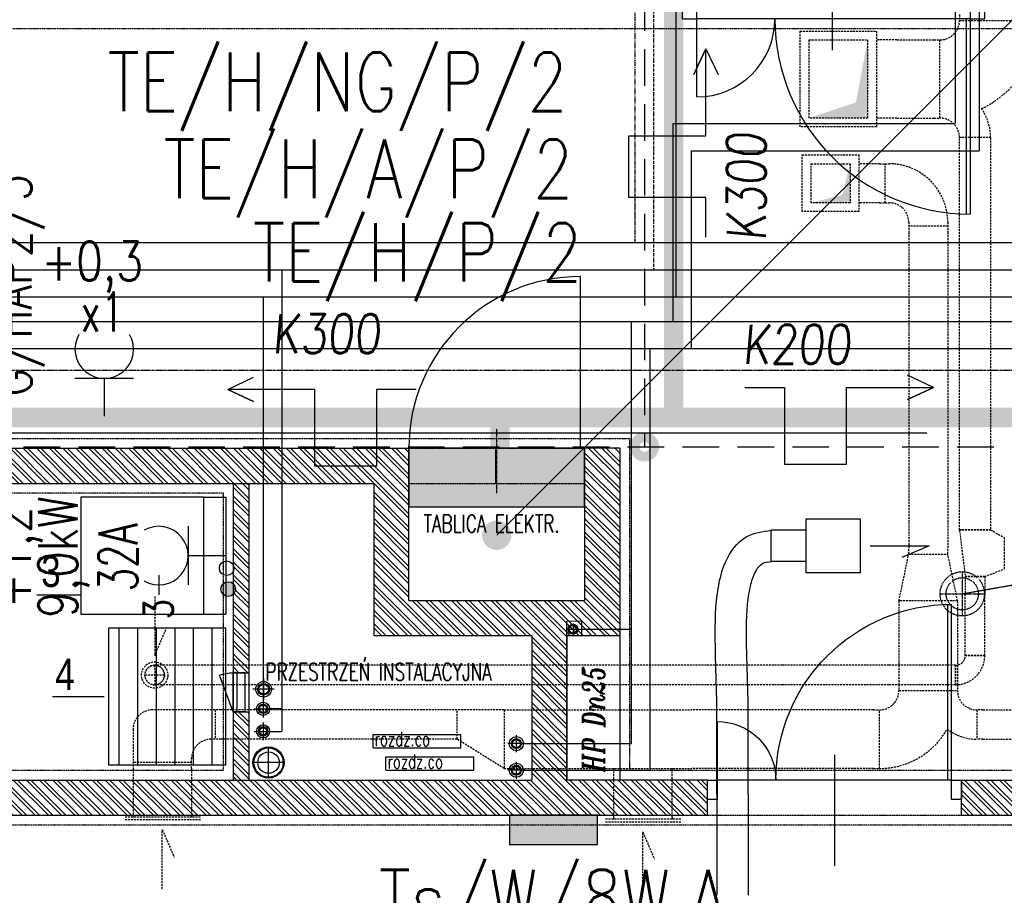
# Model space of a CAD drawing. Extents: x -7228 to 74941, y -112898 to 85621.
# Tile 404 of 635: x 58060 to 58565, y 34607 to 35056. Entities that reach past the tile are written whole.
import ezdxf
from ezdxf.enums import TextEntityAlignment as Align

# ---------------------------------------------------------------- set-up
doc = ezdxf.new("R2010")
doc.units = 0
for name, pattern in [('CENTER', [2, 1.25, -0.25, 0.25, -0.25]), ('DASHDOT', [1, 0.5, -0.25, 0, -0.25]), ('DASHED', [0.75, 0.5, -0.25]), ('DASHED2', [0.375, 0.25, -0.125]), ('DIVIDE', [31.75, 12.7, -6.35, 0, -6.35, 0, -6.35])]:
    doc.linetypes.add(name, pattern=pattern)
doc.layers.get('0').update_dxf_attribs({"color": 101, "linetype": 'CONTINUOUS'})
doc.layers.add('-A_NR', color=8, linetype='CONTINUOUS', plot=False)
for name, color, linetype in [('Drz---drzwi', 5, 'CONTINUOUS'), ('E35', 6, 'CONTINUOUS'), ('E50', 3, 'CONTINUOUS'), ('E50kor', 3, 'CONTINUOUS'), ('E90kor', 6, 'CONTINUOUS'), ('Ins-co', 2, 'CONTINUOUS'), ('Ins-el-opis', 232, 'CONTINUOUS'), ('Ins-kan', 54, 'CONTINUOUS'), ('ins-kan-deszcz', 132, 'CONTINUOUS'), ('Ins-ppoz', 240, 'CONTINUOUS'), ('Ins-went', 141, 'CONTINUOUS'), ('Ins-wod', 4, 'CONTINUOUS'), ('Mw-cr-rury', 160, 'DIVIDE'), ('Mw-rury', 160, 'CONTINUOUS'), ('Mw-wc-rury', 160, 'DASHDOT'), ('Os-osie', 14, 'CENTER'), ('Os-osie glowne', 1, 'CENTER'), ('Sc-cegla pustak', 42, 'CONTINUOUS'), ('Sc-cegla pustak-hatch', 8, 'CONTINUOUS'), ('Sc-nadproza kon', 5, 'DASHED2'), ('Sc-silikat', 61, 'CONTINUOUS'), ('Sch-opis', 51, 'CONTINUOUS'), ('Suf-widok', 8, 'CONTINUOUS'), ('W-otwor-strop', 1, 'CONTINUOUS'), ('Wyp-meble', 155, 'CONTINUOUS')]:
    doc.layers.add(name, color=color, linetype=linetype)
doc.styles.add('ARIAL_CE', font='ARIAL.TTF', dxfattribs={"width": 0.8})
doc.styles.add('IT12', font='ITALICT.SHX', dxfattribs={"width": 0.8, "height": 0.12})
doc.styles.add('ROMANS', font='romans', dxfattribs={"width": 0.85})

# ---------------------------------------------------------------- blocks, each defined once
blk = doc.blocks.new('_DKGJHF')
at = {"ltscale": 7}
for p, q in [((-21.08, -77), (35.92, -77)), ((-5, -145.5), (-104.98, -145.5)), ((-5, -147.5), (-105, -147.5))]:
    blk.add_line(p, q, dxfattribs=at)
for points in [[(5, -7.5), (5, 0), (-5, 0), (-5, -7.5)], [(5, -155), (5, -147.5), (-5, -147.5), (-5, -155)]]:
    blk.add_lwpolyline(points, close=True, dxfattribs=at)
for points in [[(-45, -7.5), (-5, -7.5)], [(-5, -147.5), (-5, -7.5)]]:
    blk.add_lwpolyline(points, dxfattribs=at)
for centre, radius, start, end in [((-5, -7.5), 40, 180, 270), ((-5, -147.5), 100, 90, 180)]:
    blk.add_arc(centre, radius, start, end)
blk = doc.blocks.new('_dhgfkgh')
at = {"ltscale": 7}
for p, q in [((-23, -65), (34, -65)), ((-10, -125), (-100, -125)), ((-10, -123), (-99.98, -123))]:
    blk.add_line(p, q, dxfattribs=at)
for points in [[(0, -5), (0, 0), (-10, 0), (-10, -5)], [(0, -130), (0, -125), (-10, -125), (-10, -130)]]:
    blk.add_lwpolyline(points, close=True, dxfattribs=at)
for points in [[(-40, -5), (-10, -5)], [(-10, -125), (-10, -5)]]:
    blk.add_lwpolyline(points, dxfattribs=at)
for centre, radius, start, end in [((-10, -5), 30, 180, 270), ((-10, -125), 90, 90, 180)]:
    blk.add_arc(centre, radius, start, end)
blk = doc.blocks.new('_ksjhkjhkf')
for p, q in [((0, 6), (-18.71, 13.06)), ((0, 6), (-20, 6)), ((-20, 0), (-20, 6)), ((0, 0), (0, 6)), ((0, 4), (-20, 4)), ((-20, 2), (-20, 4)), ((-20, 0), (0, 0))]:
    blk.add_line(p, q)
blk.add_arc((0, 6), 20, 159.3437, 180)
blk = doc.blocks.new('g2')
at = {"layer": 'E35'}
blk.add_line((15, 19.27), (-15, 19.27), dxfattribs=at)
blk.add_arc((0, 34.27), 15, 150, 30, dxfattribs=at)
at = {"layer": 'E50'}
blk.add_line((0, 19.27), (0, 0), dxfattribs=at)
blk = doc.blocks.new('G3')
at = {"layer": 'E35'}
for p, q in [((-6.64, 22.85), (-13.36, 22.85)), ((10, 12.85), (-10, 12.85))]:
    blk.add_line(p, q, dxfattribs=at)
blk.add_arc((0, 22.85), 10, 150, 30, dxfattribs=at)
at = {"layer": 'E50'}
blk.add_line((0, 12.85), (0, 0), dxfattribs=at)

msp = doc.modelspace()

# ---------------------------------------------------------------- hatches: boundary and pattern name
at = {"layer": 'E50'}
msp.add_hatch(color=256, dxfattribs=at).paths.add_polyline_path([(58349.48, 34806.472), (58349.48, 34836.472), (58259.547, 34836.472), (58259.547, 34806.472)])
at = {"layer": 'E50kor', "linetype": 'DASHED2'}
msp.add_hatch(color=256, dxfattribs=at).paths.add_polyline_path([(58356.147, 34648.472), (58311.147, 34648.472), (58311.147, 34633.472), (58356.147, 34633.472)])
at = {"layer": 'Ins-wod'}
msp.add_hatch(color=256, dxfattribs=at).paths.add_polyline_path([(58170.756, 34764.353, 1), (58163.268, 34764.353, 1)])
at = {"layer": 'Sc-cegla pustak-hatch'}
h = msp.add_hatch(dxfattribs=at)
h.set_pattern_fill('ANSI32', color=256, scale=0.5, angle=90, style=0)
h.paths.add_polyline_path([(57735.547, 38806.472), (57717.547, 38806.472), (57717.547, 38781.472), (57735.547, 38781.472)])
h.paths.add_polyline_path([(57817.547, 38656.472), (57735.547, 38656.472), (57735.547, 38681.472), (57717.547, 38681.472), (57717.547, 38656.472), (57687.547, 38656.472), (57687.547, 38638.472), (57817.547, 38638.472)])
h.paths.add_polyline_path([(58323.547, 38450.472), (57837.547, 38450.472), (57837.547, 38432.472), (58323.547, 38432.472)])
h.paths.add_polyline_path([(58367.547, 38681.472), (58349.547, 38681.472), (58349.547, 38491.472), (58367.547, 38491.472)])
h.paths.add_polyline_path([(58367.547, 38391.472), (58349.547, 38391.472), (58349.547, 38201.472), (58367.547, 38201.472)])
h.paths.add_polyline_path([(59259.547, 38450.472), (58633.547, 38450.472), (58633.547, 38432.472), (59259.547, 38432.472)])
h.paths.add_polyline_path([(59387.547, 38656.472), (59357.547, 38656.472), (59357.547, 38681.472), (59339.547, 38681.472), (59339.547, 38656.472), (59279.547, 38656.472), (59279.547, 38638.472), (59387.547, 38638.472)])
h.paths.add_polyline_path([(59357.547, 38806.472), (59339.547, 38806.472), (59339.547, 38781.472), (59357.547, 38781.472)])
h.paths.add_polyline_path([(59387.547, 38244.472), (59279.547, 38244.472), (59279.547, 38226.472), (59339.547, 38226.472), (59339.547, 38201.472), (59357.547, 38201.472), (59357.547, 38226.472), (59387.547, 38226.472)])
h.paths.add_polyline_path([(59357.547, 38101.472), (59339.547, 38101.472), (59339.547, 38076.472), (59357.547, 38076.472)])
h.paths.add_polyline_path([(59357.547, 38056.472), (59339.547, 38056.472), (59339.547, 38031.472), (59357.547, 38031.472)])
h.paths.add_polyline_path([(59357.547, 37931.472), (59339.547, 37931.472), (59339.547, 37906.472), (59279.547, 37906.472), (59279.547, 37888.472), (59387.547, 37888.472), (59387.547, 37906.472), (59357.547, 37906.472)])
h.paths.add_polyline_path([(58367.547, 38081.472), (58349.547, 38081.472), (58349.547, 38076.472), (58349.547, 38056.472), (58349.547, 38051.472), (58367.547, 38051.472)])
h.paths.add_polyline_path([(58367.547, 37931.472), (58349.547, 37931.472), (58349.547, 37741.472), (58367.547, 37741.472)])
h.paths.add_polyline_path([(57817.547, 37906.472), (57735.547, 37906.472), (57735.547, 37931.472), (57717.547, 37931.472), (57717.547, 37906.472), (57687.547, 37906.472), (57687.547, 37888.472), (57817.547, 37888.472)])
h.paths.add_polyline_path([(57735.547, 38056.472), (57717.547, 38056.472), (57717.547, 38031.472), (57735.547, 38031.472)])
h.paths.add_polyline_path([(57735.547, 38101.472), (57717.547, 38101.472), (57717.547, 38076.472), (57735.547, 38076.472)])
h.paths.add_polyline_path([(57817.547, 38244.472), (57687.547, 38244.472), (57687.547, 38226.472), (57717.547, 38226.472), (57717.547, 38201.472), (57735.547, 38201.472), (57735.547, 38226.472), (57817.547, 38226.472)])
h.paths.add_polyline_path([(58323.547, 37700.472), (57837.547, 37700.472), (57837.547, 37682.472), (58323.547, 37682.472)])
h.paths.add_polyline_path([(58367.547, 37641.472), (58349.547, 37641.472), (58349.547, 37451.472), (58367.547, 37451.472)])
h.paths.add_polyline_path([(59259.547, 37700.472), (58633.547, 37700.472), (58633.547, 37682.472), (59259.547, 37682.472)])
h.paths.add_polyline_path([(59387.547, 37494.472), (59279.547, 37494.472), (59279.547, 37476.472), (59339.547, 37476.472), (59339.547, 37451.472), (59357.547, 37451.472), (59357.547, 37476.472), (59387.547, 37476.472)])
h.paths.add_polyline_path([(59357.547, 37351.472), (59339.547, 37351.472), (59339.547, 37326.472), (59357.547, 37326.472)])
h.paths.add_polyline_path([(59357.547, 37306.472), (59339.547, 37306.472), (59339.547, 37281.472), (59357.547, 37281.472)])
h.paths.add_polyline_path([(59357.547, 37181.472), (59339.547, 37181.472), (59339.547, 37156.472), (59279.547, 37156.472), (59279.547, 37138.472), (59387.547, 37138.472), (59387.547, 37156.472), (59357.547, 37156.472)])
h.paths.add_polyline_path([(57817.547, 37494.472), (57687.547, 37494.472), (57687.547, 37476.472), (57717.547, 37476.472), (57717.547, 37451.472), (57735.547, 37451.472), (57735.547, 37476.472), (57817.547, 37476.472)])
h.paths.add_polyline_path([(57735.547, 37351.472), (57717.547, 37351.472), (57717.547, 37326.472), (57735.547, 37326.472)])
h.paths.add_polyline_path([(57735.547, 37306.472), (57717.547, 37306.472), (57717.547, 37281.472), (57735.547, 37281.472)])
h.paths.add_polyline_path([(57817.547, 37156.472), (57735.547, 37156.472), (57735.547, 37181.472), (57717.547, 37181.472), (57717.547, 37156.472), (57687.547, 37156.472), (57687.547, 37138.472), (57817.547, 37138.472)])
h.paths.add_polyline_path([(58367.547, 37331.472), (58349.547, 37331.472), (58349.547, 37326.472), (58349.547, 37306.472), (58349.547, 37301.472), (58367.547, 37301.472)])
h.paths.add_polyline_path([(58367.547, 37181.472), (58349.547, 37181.472), (58349.547, 36991.472), (58367.547, 36991.472)])
h.paths.add_polyline_path([(58323.547, 36950.472), (57837.547, 36950.472), (57837.547, 36932.472), (58323.547, 36932.472)])
h.paths.add_polyline_path([(57817.547, 36744.472), (57687.547, 36744.472), (57687.547, 36726.472), (57717.547, 36726.472), (57717.547, 36701.472), (57735.547, 36701.472), (57735.547, 36726.472), (57817.547, 36726.472)])
h.paths.add_polyline_path([(57735.547, 36601.472), (57717.547, 36601.472), (57717.547, 36576.472), (57735.547, 36576.472)])
h.paths.add_polyline_path([(57735.547, 36556.472), (57717.547, 36556.472), (57717.547, 36531.472), (57735.547, 36531.472)])
h.paths.add_polyline_path([(58367.547, 36581.472), (58349.547, 36581.472), (58349.547, 36576.472), (58349.547, 36556.472), (58349.547, 36551.472), (58367.547, 36551.472)])
h.paths.add_polyline_path([(58367.547, 36891.472), (58349.547, 36891.472), (58349.547, 36701.472), (58367.547, 36701.472)])
h.paths.add_polyline_path([(59259.547, 36950.472), (58633.547, 36950.472), (58633.547, 36932.472), (59259.547, 36932.472)])
h.paths.add_polyline_path([(59387.547, 36744.472), (59279.547, 36744.472), (59279.547, 36726.472), (59339.547, 36726.472), (59339.547, 36701.472), (59357.547, 36701.472), (59357.547, 36726.472), (59387.547, 36726.472)])
h.paths.add_polyline_path([(59357.547, 36601.472), (59339.547, 36601.472), (59339.547, 36576.472), (59357.547, 36576.472)])
h.paths.add_polyline_path([(59357.547, 36556.472), (59339.547, 36556.472), (59339.547, 36531.472), (59357.547, 36531.472)])
h.paths.add_polyline_path([(59387.547, 36406.472), (59357.547, 36406.472), (59357.547, 36431.472), (59339.547, 36431.472), (59339.547, 36406.472), (59279.547, 36406.472), (59279.547, 36388.472), (59387.547, 36388.472)])
h.paths.add_polyline_path([(59259.547, 36200.472), (58633.547, 36200.472), (58633.547, 36182.472), (59259.547, 36182.472)])
h.paths.add_polyline_path([(58323.547, 36200.472), (57837.547, 36200.472), (57837.547, 36182.472), (58323.547, 36182.472)])
h.paths.add_polyline_path([(58367.547, 36431.472), (58349.547, 36431.472), (58349.547, 36241.472), (58367.547, 36241.472)])
h.paths.add_polyline_path([(57817.547, 36406.472), (57735.547, 36406.472), (57735.547, 36431.472), (57717.547, 36431.472), (57717.547, 36406.472), (57687.547, 36406.472), (57687.547, 36388.472), (57817.547, 36388.472)])
h.paths.add_polyline_path([(57817.547, 35994.472), (57687.547, 35994.472), (57687.547, 35976.472), (57717.547, 35976.472), (57717.547, 35951.472), (57735.547, 35951.472), (57735.547, 35976.472), (57817.547, 35976.472)])
h.paths.add_polyline_path([(57735.547, 35851.472), (57717.547, 35851.472), (57717.547, 35826.472), (57735.547, 35826.472)])
h.paths.add_polyline_path([(57735.547, 35806.472), (57717.547, 35806.472), (57717.547, 35781.472), (57735.547, 35781.472)])
h.paths.add_polyline_path([(57817.547, 35656.472), (57735.547, 35656.472), (57735.547, 35681.472), (57717.547, 35681.472), (57717.547, 35656.472), (57687.547, 35656.472), (57687.547, 35638.472), (57817.547, 35638.472)])
h.paths.add_polyline_path([(58367.547, 36141.472), (58349.547, 36141.472), (58349.547, 35951.472), (58367.547, 35951.472)])
h.paths.add_polyline_path([(58367.547, 35831.472), (58349.547, 35831.472), (58349.547, 35826.472), (58349.547, 35806.472), (58349.547, 35801.472), (58367.547, 35801.472)])
h.paths.add_polyline_path([(58367.547, 35681.472), (58349.547, 35681.472), (58349.547, 35491.472), (58367.547, 35491.472)])
h.paths.add_polyline_path([(58323.547, 35450.472), (57837.547, 35450.472), (57837.547, 35432.472), (58323.547, 35432.472)])
h.paths.add_polyline_path([(57817.547, 35244.472), (57687.547, 35244.472), (57687.547, 35226.472), (57717.547, 35226.472), (57717.547, 35201.472), (57735.547, 35201.472), (57735.547, 35226.472), (57817.547, 35226.472)])
h.paths.add_polyline_path([(57735.547, 35101.472), (57717.547, 35101.472), (57717.547, 35076.472), (57735.547, 35076.472)])
h.paths.add_polyline_path([(58367.547, 35391.472), (58349.547, 35391.472), (58349.547, 35201.472), (58367.547, 35201.472)])
h.paths.add_polyline_path([(59259.547, 35450.472), (58633.547, 35450.472), (58633.547, 35432.472), (59259.547, 35432.472)])
h.paths.add_polyline_path([(59387.547, 35994.472), (59279.547, 35994.472), (59279.547, 35976.472), (59339.547, 35976.472), (59339.547, 35951.472), (59357.547, 35951.472), (59357.547, 35976.472), (59387.547, 35976.472)])
h.paths.add_polyline_path([(59357.547, 35851.472), (59339.547, 35851.472), (59339.547, 35826.472), (59357.547, 35826.472)])
h.paths.add_polyline_path([(59357.547, 35806.472), (59339.547, 35806.472), (59339.547, 35781.472), (59357.547, 35781.472)])
h.paths.add_polyline_path([(59387.547, 35656.472), (59357.547, 35656.472), (59357.547, 35681.472), (59339.547, 35681.472), (59339.547, 35656.472), (59279.547, 35656.472), (59279.547, 35638.472), (59387.547, 35638.472)])
h.paths.add_polyline_path([(59387.547, 35244.472), (59279.547, 35244.472), (59279.547, 35226.472), (59339.547, 35226.472), (59339.547, 35201.472), (59357.547, 35201.472), (59357.547, 35226.472), (59387.547, 35226.472)])
h.paths.add_polyline_path([(59357.547, 35101.472), (59339.547, 35101.472), (59339.547, 35076.472), (59357.547, 35076.472)])
h.paths.add_polyline_path([(59757.547, 34836.472), (59379.547, 34836.472), (59379.547, 34818.472), (59757.547, 34818.472)])
h.paths.add_polyline_path([(59337.547, 34836.472), (59257.547, 34836.472), (59257.547, 34818.472), (59337.547, 34818.472)])
h.paths.add_polyline_path([(59237.547, 34836.472), (59117.547, 34836.472), (59117.547, 34818.472), (59237.547, 34818.472)])
h.paths.add_polyline_path([(58997.547, 34836.472), (58964.547, 34836.472), (58964.547, 34818.472), (58997.547, 34818.472)])
h.paths.add_polyline_path([(58844.547, 34836.472), (58717.547, 34836.472), (58717.547, 34818.472), (58811.547, 34818.472), (58811.547, 34666.472), (58607.547, 34666.472), (58607.547, 34648.472), (58811.547, 34648.472), (58811.547, 34306.472), (58829.547, 34306.472), (58829.547, 34818.472), (58844.547, 34818.472)])
h.paths.add_polyline_path([(58587.547, 34666.472), (58542.547, 34666.472), (58542.547, 34648.472), (58587.547, 34648.472)])
h.paths.add_polyline_path([(58617.547, 34836.472), (58607.547, 34836.472), (58607.547, 34818.472), (58617.547, 34818.472)])
h.paths.add_polyline_path([(58412.547, 34666.472), (58340.547, 34666.472), (58340.547, 34740.472), (58367.547, 34740.472), (58367.547, 34836.472), (58349.547, 34836.472), (58349.547, 34758.472), (58259.547, 34758.472), (58259.547, 34836.472), (57947.547, 34836.472), (57947.547, 34818.472), (58241.547, 34818.472), (58241.547, 34740.472), (58322.547, 34740.472), (58322.547, 34666.472), (57837.547, 34666.472), (57837.547, 34648.472), (58412.547, 34648.472)])
h.paths.add_polyline_path([(58035.547, 34534.472), (58017.547, 34534.472), (58017.547, 34378.19), (58035.547, 34378.19)])
h.paths.add_polyline_path([(58035.547, 34378.19), (58017.547, 34378.19), (58017.547, 34306.472), (58035.547, 34306.472)])
h.paths.add_polyline_path([(57817.547, 34836.472), (57737.547, 34836.472), (57737.547, 34818.472), (57817.547, 34818.472)])
h.paths.add_polyline_path([(57717.547, 34836.472), (57317.547, 34836.472), (57317.547, 34818.472), (57717.547, 34818.472)])
h.paths.add_polyline_path([(57847.547, 34836.472), (57837.547, 34836.472), (57837.547, 34818.472), (57847.547, 34818.472)])
h = msp.add_hatch(dxfattribs=at)
h.set_pattern_fill('ANSI32', color=256, scale=0.5, angle=90, style=0)
h.paths.add_polyline_path([(58215.547, 34534.472), (58207.547, 34534.472), (58207.547, 34306.472), (58215.547, 34306.472)])
h.paths.add_polyline_path([(58177.547, 34701.472), (58169.547, 34701.472), (58169.547, 34666.472), (58177.547, 34666.472)])
h.paths.add_polyline_path([(58169.547, 34721.472), (58177.547, 34721.472), (58177.547, 34818.472), (58169.547, 34818.472)])

# ---------------------------------------------------------------- linework, layer by layer
at = {"layer": '-A_NR'}
for p, q in [((58091.544, 34761.134), (58069.013, 34761.134)), ((58077.029, 34709.306), (58103.56, 34709.306))]:
    msp.add_line(p, q, dxfattribs=at)
at = {"layer": 'Drz---drzwi'}
msp.add_lwpolyline([(58347.547, 34836.472), (58347.547, 34924.472)], dxfattribs=at)
msp.add_arc((58347.547, 34836.472), 88, 90, 180, dxfattribs=at)
at = {"layer": 'E35'}
msp.add_line((58304.547, 34791.917), (58662.235, 35149.604), dxfattribs=at)
at = {"layer": 'E50'}
for points in [[(58349.48, 34836.472), (58259.547, 34836.472), (58259.547, 34806.472), (58349.48, 34806.472)], [(58356.147, 34648.472), (58311.147, 34648.472), (58311.147, 34633.472), (58356.147, 34633.472)]]:
    msp.add_lwpolyline(points, close=True, dxfattribs=at)
at = {"layer": 'E50', "ltscale": 15, "const_width": 7.5}
msp.add_lwpolyline([(58304.638, 34788.168, 1), (58304.456, 34795.665, 1)], format="xyb", close=True, dxfattribs=at)
at = {"layer": 'E50kor', "linetype": 'DASHED2', "ltscale": 75}
for p, q in [((58380.221, 38837.807), (58380.221, 34837.226)), ((53674.75, 34837.226), (62086.195, 34837.226)), ((58303.931, 34837.226), (58303.931, 34810.732))]:
    msp.add_line(p, q, dxfattribs=at)
at = {"layer": 'E50kor', "const_width": 10}
for points in [[(58395.221, 38852.807), (58395.221, 34855.971)], [(53676.292, 34852.226), (62086.195, 34852.226)], [(58306.252, 34852.226), (58306.252, 34815.732)]]:
    msp.add_lwpolyline(points, dxfattribs=at)
at = {"layer": 'E50kor', "linetype": 'DASHED2', "const_width": 10}
msp.add_lwpolyline([(58377.721, 34837.226, 1), (58382.721, 34837.226, 1)], format="xyb", close=True, dxfattribs=at)
at = {"layer": 'E90kor', "ltscale": 15}
for points in [[(58411.695, 34944.679), (58411.695, 34965.004), (58372.287, 34965.004), (58372.287, 34996.618), (58411.695, 34996.618), (58411.695, 35041.171), (58405.455, 35028.007), (58411.695, 35041.171), (58417.935, 35028.007)], [(58431.704, 34867.669), (58452.029, 34867.669), (58452.029, 34828.26), (58483.643, 34828.26), (58483.643, 34867.669), (58528.196, 34867.669), (58515.032, 34861.429), (58528.196, 34867.669), (58515.032, 34873.909)], [(58263.274, 34866.664), (58242.949, 34866.664), (58242.949, 34827.256), (58211.335, 34827.256), (58211.335, 34866.664), (58166.782, 34866.664), (58179.946, 34860.424), (58166.782, 34866.664), (58179.946, 34872.904)]]:
    msp.add_lwpolyline(points, dxfattribs=at)
at = {"layer": 'Ins-co', "linetype": 'DASHED', "ltscale": 0.5}
for p, q in [((58539.31, 36209.886), (58539.31, 35002.808)), ((58394.914, 35002.808), (58539.31, 35002.808)), ((58394.914, 34901.448), (58394.914, 35002.808)), ((57923.26, 34901.448), (59309.937, 34901.448)), ((58373.594, 34685.132), (58373.594, 34901.448)), ((58317.17, 34685.132), (58373.594, 34685.132))]:
    msp.add_line(p, q, dxfattribs=at)
at = {"layer": 'Ins-co'}
for p, q in [((58551.711, 36196.268), (58551.711, 34988.962)), ((58404.394, 34988.962), (58551.711, 34988.962)), ((58404.394, 34887.601), (58404.394, 34988.962)), ((57909.414, 34887.601), (59323.784, 34887.601)), ((58383.074, 34671.515), (58383.074, 34887.601)), ((58241.211, 34689.851, 0), (58286.211, 34689.851, 0)), ((58241.211, 34683.015, 0), (58241.211, 34689.851, 0)), ((58286.211, 34686.433, 0), (58286.211, 34689.851, 0)), ((58314.61, 34680.772), (58314.61, 34689.492)), ((58241.211, 34683.015, 0), (58286.211, 34683.015, 0)), ((58286.211, 34683.015, 0), (58286.211, 34686.433, 0)), ((58318.97, 34685.132), (58310.25, 34685.132)), ((58247.817, 34678.307, 0), (58292.817, 34678.307, 0)), ((58247.817, 34671.472, 0), (58247.817, 34678.307, 0)), ((58292.817, 34674.89, 0), (58292.817, 34678.307, 0)), ((58292.817, 34671.472, 0), (58292.817, 34674.89, 0)), ((58314.61, 34667.155), (58314.61, 34675.875)), ((58247.817, 34671.472, 0), (58292.817, 34671.472, 0)), ((58318.97, 34671.515), (58310.25, 34671.515)), ((58317.17, 34671.515), (58383.074, 34671.515))]:
    msp.add_line(p, q, dxfattribs=at)
for centre, radius in [((58314.61, 34685.132), 3.624), ((58314.61, 34685.132), 2.56), ((58314.61, 34685.132), 2.08), ((58314.61, 34671.515), 3.624), ((58314.61, 34671.515), 2.56), ((58314.61, 34671.515), 2.08)]:
    msp.add_circle(centre, radius, dxfattribs=at)
at = {"layer": 'Ins-kan'}
for p, q in [((58187.689, 34667.929), (58187.689, 34682.929)), ((58195.189, 34675.429), (58180.189, 34675.429))]:
    msp.add_line(p, q, dxfattribs=at)
for radius in [7.5, 5.5]:
    msp.add_circle((58187.689, 34675.429), radius, dxfattribs=at)
at = {"layer": 'ins-kan-deszcz', "linetype": 'DASHED', "ltscale": 0.3}
for p, q in [((58543.005, 34773.144), (58543.005, 34750.644)), ((58531.755, 34761.894), (58554.255, 34761.894))]:
    msp.add_line(p, q, dxfattribs=at)
at = {"layer": 'ins-kan-deszcz', "linetype": 'DASHED', "ltscale": 0.5}
msp.add_lwpolyline([(58543.005, 34761.894), (58797.048, 34806.749)], dxfattribs=at)
at = {"layer": 'ins-kan-deszcz', "linetype": 'DASHED', "ltscale": 0.3}
for radius in [11.344, 8.25]:
    msp.add_circle((58543.005, 34761.894), radius, dxfattribs=at)
at = {"layer": 'Ins-ppoz'}
for p, q in [((58340.661, 34743.751), (58346.661, 34743.751)), ((58343.661, 34746.751), (58343.661, 34740.751))]:
    msp.add_line(p, q, dxfattribs=at)
msp.add_lwpolyline([(58367.547, 34666.472), (58340.547, 34666.472), (58340.547, 34740.472), (58367.547, 34740.472)], close=True, dxfattribs=at)
for centre, radius in [((58343.639, 34743.751), 2.55), ((58343.661, 34743.751), 2)]:
    msp.add_circle(centre, radius, dxfattribs=at)
at = {"layer": 'Ins-went', "linetype": 'DASHED', "ltscale": 2}
for p, q in [((58541.547, 35058.693), (58541.547, 35055.693)), ((58541.547, 35055.693), (58581.547, 35055.693)), ((58460.047, 35001.193), (58460.047, 35050.193)), ((58460.047, 35050.193), (58499.047, 35050.193)), ((58464.547, 35005.693), (58464.547, 35045.693)), ((58464.547, 35045.693), (58494.547, 35045.693)), ((58494.547, 35045.693), (58494.547, 35005.693)), ((58499.047, 35050.193), (58499.047, 35001.193)), ((58509.547, 35045.693), (58499.047, 35045.693)), ((58509.547, 35045.693), (58528.547, 35045.693)), ((58528.547, 35045.693), (58531.547, 35045.693)), ((58531.547, 35005.693), (58531.547, 35045.693)), ((58494.547, 35005.693), (58464.547, 35005.693)), ((58509.547, 35005.693), (58499.047, 35005.693)), ((58509.547, 35005.693), (58528.547, 35005.693)), ((58528.547, 35005.693), (58531.547, 35005.693)), ((58499.047, 35001.193), (58460.047, 35001.193)), ((58557.547, 34995.693), (58541.547, 34995.693)), ((58461.092, 34957.761), (58461.092, 34986.761)), ((58461.092, 34986.761), (58490.092, 34986.761)), ((58490.092, 34986.761), (58490.092, 34957.761)), ((58465.592, 34962.261), (58465.592, 34982.261)), ((58465.592, 34982.261), (58485.592, 34982.261)), ((58485.592, 34982.261), (58485.592, 34962.261)), ((58500.592, 34982.261), (58490.092, 34982.261)), ((58500.592, 34982.261), (58505.592, 34982.261)), ((58503.592, 34962.261), (58503.592, 34982.261)), ((58485.592, 34962.261), (58465.592, 34962.261)), ((58500.592, 34962.261), (58490.092, 34962.261)), ((58500.592, 34962.261), (58505.592, 34962.261)), ((58490.092, 34957.761), (58461.092, 34957.761)), ((58515.592, 34952.261), (58515.592, 34947.261)), ((58535.592, 34950.261), (58515.592, 34950.261)), ((58535.592, 34952.261), (58535.592, 34947.261)), ((58515.592, 34947.261), (58515.592, 34899.361)), ((58535.592, 34947.261), (58535.592, 34899.361)), ((58515.592, 34899.361), (58515.592, 34819.361)), ((58535.592, 34899.361), (58535.592, 34819.361)), ((58515.592, 34819.361), (58515.592, 34785.261)), ((58535.592, 34819.361), (58535.592, 34785.261)), ((58541.547, 34794.693), (58557.547, 34794.693)), ((58541.547, 34794.693), (58544.547, 34770.693)), ((58557.547, 34794.693), (58541.547, 34794.693)), ((58557.547, 34794.693), (58564.547, 34790.693)), ((58564.547, 34790.693), (58564.547, 34774.693)), ((58515.592, 34782.293), (58515.592, 34785.293)), ((58535.592, 34782.293), (58535.592, 34785.293)), ((58510.592, 34758.293), (58515.592, 34782.293)), ((58515.592, 34782.293), (58535.592, 34782.293)), ((58540.592, 34758.293), (58535.592, 34782.293)), ((58554.547, 34770.693), (58564.547, 34774.693)), ((58544.547, 34770.693), (58554.547, 34770.693)), ((58544.547, 34770.693), (58544.547, 34761.193)), ((58554.547, 34770.693), (58544.547, 34770.693)), ((58554.547, 34770.693), (58554.547, 34761.193)), ((58540.592, 34758.293), (58510.592, 34758.293)), ((58510.592, 34758.293), (58510.592, 34755.293)), ((58540.592, 34758.293), (58540.592, 34755.293)), ((58544.547, 34739.793), (58544.547, 34761.193)), ((58554.547, 34739.793), (58554.547, 34761.193)), ((58510.592, 34755.293), (58510.592, 34715.393)), ((58540.592, 34755.293), (58540.592, 34715.393)), ((58544.547, 34730.293), (58544.547, 34739.793)), ((58554.547, 34730.293), (58554.547, 34739.793)), ((58554.547, 34730.293), (58544.547, 34730.293)), ((58544.547, 34730.293), (58554.547, 34730.293)), ((58129.36, 34725.267), (58129.364, 34715.267)), ((58450.925, 34725.293), (58241.125, 34725.293)), ((58505.547, 34725.293), (58450.925, 34725.293)), ((58539.547, 34725.293), (58505.547, 34725.293)), ((58539.547, 34725.293), (58539.547, 34715.293)), ((58539.547, 34715.293), (58539.547, 34725.293)), ((58134.362, 34720.269), (58124.362, 34720.266)), ((58450.925, 34715.293), (58241.125, 34715.293)), ((58505.547, 34715.293), (58450.925, 34715.293)), ((58539.547, 34715.293), (58505.547, 34715.293)), ((58510.549, 34715.419), (58510.549, 34712.419)), ((58510.549, 34712.419), (58540.549, 34712.419)), ((58540.549, 34715.419), (58540.549, 34712.419)), ((58163.277, 34702.419), (58128.277, 34702.419)), ((58160.277, 34702.419), (58160.277, 34687.419)), ((58281.294, 34702.419), (58163.294, 34702.419)), ((58284.294, 34702.419), (58281.294, 34702.419)), ((58284.294, 34687.419), (58284.294, 34702.419)), ((58308.294, 34702.419), (58284.294, 34702.419)), ((58308.294, 34702.419), (58308.294, 34672.419)), ((58308.294, 34702.419), (58311.294, 34702.419)), ((58311.294, 34702.419), (58354.394, 34702.419)), ((58354.349, 34702.419), (58404.349, 34702.419)), ((58497.549, 34702.419), (58404.349, 34702.419)), ((58497.549, 34702.419), (58500.549, 34702.419)), ((58500.549, 34672.419), (58500.549, 34702.419)), ((58550.549, 34702.419), (58550.549, 34687.419)), ((58553.549, 34702.419), (58550.549, 34702.419)), ((58553.549, 34702.419), (58612.549, 34702.419)), ((58118.277, 34692.419), (58118.277, 34672.419)), ((58163.277, 34687.419), (58158.277, 34687.419)), ((58281.294, 34687.419), (58163.294, 34687.419)), ((58284.294, 34687.419), (58281.294, 34687.419)), ((58308.294, 34672.419), (58284.294, 34687.419)), ((58553.549, 34687.419), (58550.549, 34687.419)), ((58553.549, 34687.419), (58612.549, 34687.419)), ((58148.277, 34672.419), (58148.277, 34677.419)), ((58148.277, 34675.419), (58118.277, 34675.419)), ((58118.277, 34672.419), (58118.277, 34648.519)), ((58148.277, 34672.419), (58148.277, 34648.519)), ((58308.294, 34672.419), (58311.294, 34672.419)), ((58311.294, 34672.419), (58354.394, 34672.419)), ((58354.349, 34672.419), (58404.349, 34672.419)), ((58364.349, 34672.419), (58364.349, 34647.419)), ((58394.349, 34647.419), (58394.349, 34672.419)), ((58497.549, 34672.419), (58404.349, 34672.419)), ((58497.549, 34672.419), (58500.549, 34672.419)), ((58152.777, 34647.519), (58113.777, 34647.519)), ((58118.277, 34648.519), (58118.277, 34647.519)), ((58148.277, 34648.519), (58148.277, 34647.519)), ((58364.349, 34647.419), (58364.349, 34646.419)), ((58394.349, 34647.419), (58394.349, 34646.419)), ((58152.777, 34646.019), (58113.777, 34646.019)), ((58398.849, 34646.419), (58359.849, 34646.419)), ((58398.849, 34644.919), (58359.849, 34644.919))]:
    msp.add_line(p, q, dxfattribs=at)
at = {"layer": 'Ins-went', "ltscale": 2}
for p, q in [((58463.081, 34794.499), (58445.131, 34794.499)), ((58463.081, 34778.499), (58445.131, 34778.499)), ((58417.291, 34659.135), (58417.291, 34708.235)), ((58433.291, 34659.135), (58433.291, 34708.235)), ((58417.291, 34659.135), (58417.291, 34607.435)), ((58433.291, 34659.135), (58433.291, 34607.435))]:
    msp.add_line(p, q, dxfattribs=at)
at = {"layer": 'Ins-went', "linetype": 'DASHED', "ltscale": 2}
for points in [[(58541.547, 34794.693), (58541.547, 34995.693)], [(58557.547, 34995.693), (58557.547, 34794.693)], [(58129.361, 34760.505), (58129.361, 34730.267), (58135.384, 34744.281)], [(58133.277, 34610.781), (58133.277, 34641.019), (58139.3, 34627.005)], [(58379.349, 34609.681), (58379.349, 34639.919), (58385.371, 34625.905)]]:
    msp.add_lwpolyline(points, dxfattribs=at)
at = {"layer": 'Ins-went', "ltscale": 2}
msp.add_lwpolyline([(58463.081, 34800.349), (58490.781, 34800.349), (58490.781, 34772.649), (58463.081, 34772.649)], close=True, dxfattribs=at)
for points in [[(58445.131, 34778.499), (58445.131, 34794.499)], [(58495.781, 34786.499), (58526.019, 34786.499), (58512.005, 34780.476)]]:
    msp.add_lwpolyline(points, dxfattribs=at)
at = {"layer": 'Ins-went', "linetype": 'DASHED', "ltscale": 2}
for radius in [6.75, 5]:
    msp.add_circle((58129.362, 34720.267), radius, dxfattribs=at)
for centre, radius, start, end in [((58531.547, 35055.693), 10, 270, 0), ((58531.547, 35055.693), 50, 295.31107, 0), ((58531.547, 34995.693), 26, 0, 34.6966), ((58531.547, 34995.693), 10, 0, 90), ((58505.592, 34952.261), 30, 0, 90), ((58505.592, 34952.261), 10, 0, 90), ((58539.547, 34730.293), 5, 270, 0), ((58539.547, 34730.293), 15, 270, 0), ((58129.362, 34720.267), 5, 90.01987, 270.01987), ((58129.362, 34720.267), 5, 270.01987, 90.01987), ((58500.549, 34712.419), 10, 270, 0), ((58550.549, 34712.419), 10, 180, 270), ((58128.277, 34692.419), 10, 90, 180), ((58500.549, 34712.419), 40, 270, 330.3137), ((58550.549, 34712.419), 25, 232.4105, 270), ((58158.277, 34677.419), 10, 90, 180)]:
    msp.add_arc(centre, radius, start, end, dxfattribs=at)
at = {"layer": 'Ins-went', "ltscale": 2}
for points in [[(58417.291, 34708.235), (58416.61, 34731.592), (58417.157, 34758.243), (58419.281, 34770.833), (58423.806, 34782.152), (58432.378, 34791.065), (58445.131, 34794.499)], [(58433.291, 34708.235), (58432.603, 34732.043), (58433.08, 34756.675), (58434.772, 34766.83), (58437.548, 34773.957), (58440.725, 34777.414), (58445.131, 34778.499)]]:
    msp.add_spline(points, degree=3, dxfattribs=at)
at = {"layer": 'Ins-went', "linetype": 'DASHED', "ltscale": 2}
for points in [[(58241.125, 34725.293), (58129.36, 34725.267)], [(58241.125, 34715.293), (58129.364, 34715.267)]]:
    msp.add_spline(points, degree=3, dxfattribs=at)
for points in [[(58494.547, 35005.693), (58464.547, 35005.693), (58494.547, 35045.693), (58488.547, 35013.693)], [(58485.592, 34962.261), (58465.592, 34962.261), (58485.592, 34982.261), (58481.592, 34966.261)]]:
    msp.add_solid(points, dxfattribs=at)
at = {"layer": 'Ins-wod', "linetype": 'DASHED', "ltscale": 0.5}
for p, q in [((57963.646, 34941.833), (59269.552, 34941.833)), ((57949.799, 34927.987), (59283.398, 34927.987)), ((58194.484, 34927.987), (58194.484, 34691.436)), ((57935.953, 34914.14), (59297.245, 34914.14)), ((58185.16, 34706.933), (58185.16, 34914.14)), ((57440.936, 34844.371), (58524.849, 34844.371)), ((58373.617, 34743.751), (58373.617, 34844.371)), ((58346.661, 34743.751), (58373.617, 34743.751)), ((58194.484, 34702.97), (58187.339, 34702.97)), ((58189.448, 34691.436), (58194.484, 34691.436))]:
    msp.add_line(p, q, dxfattribs=at)
at = {"layer": 'Ins-wod', "ltscale": 0.3}
for p, q in [((58185.16, 34718.466), (58185.16, 34707.566)), ((58190.61, 34713.016), (58179.71, 34713.016)), ((58184.918, 34707.5), (58184.918, 34698.44)), ((58180.388, 34702.97), (58189.448, 34702.97)), ((58184.918, 34695.966), (58184.918, 34686.907)), ((58180.388, 34691.436), (58189.448, 34691.436))]:
    msp.add_line(p, q, dxfattribs=at)
at = {"layer": 'Ins-wod'}
for centre in [(58166.248, 34775.042), (58167.012, 34764.353)]:
    msp.add_circle(centre, 3.744, dxfattribs=at)
at = {"layer": 'Ins-wod', "ltscale": 0.3}
for centre, radius in [((58185.16, 34713.016), 4), ((58185.16, 34713.016), 3), ((58185.16, 34713.016), 2.5), ((58184.918, 34702.97), 3.382), ((58184.918, 34702.97), 2.421), ((58184.918, 34702.97), 1.92), ((58184.918, 34691.436), 3.382), ((58184.918, 34691.436), 2.421), ((58184.918, 34691.436), 1.92)]:
    msp.add_circle(centre, radius, dxfattribs=at)
at = {"layer": 'Mw-cr-rury', "ltscale": 0.03}
msp.add_line((58375.221, 35406.567), (58375.221, 34941.833), dxfattribs=at)
at = {"layer": 'Mw-rury'}
msp.add_line((58396.289, 35447.049), (58396.289, 34914.14), dxfattribs=at)
at = {"layer": 'Mw-wc-rury'}
msp.add_line((58384.93, 35437.003), (58384.93, 34927.987), dxfattribs=at)
at = {"layer": 'Os-osie', "ltscale": 0.2}
msp.add_lwpolyline([(58304.547, 34813.472), (58304.547, 34836.472), (58304.547, 34846.472)], dxfattribs=at)
at = {"layer": 'Os-osie glowne'}
msp.add_lwpolyline([(50700.047, 34876.472), (62792.547, 34876.472)], dxfattribs=at)
at = {"layer": 'Sc-cegla pustak'}
for points in [[(57947.547, 34836.472), (58259.547, 34836.472)], [(58259.547, 34758.472), (58259.547, 34836.472)], [(58349.547, 34836.472), (58349.547, 34758.472)], [(58367.547, 34836.472), (58349.547, 34836.472)], [(58367.547, 34836.472), (58367.547, 34740.472)], [(57947.547, 34818.472), (58241.547, 34818.472)], [(58241.547, 34818.472), (58241.547, 34740.472)], [(58259.547, 34758.472), (58349.547, 34758.472)], [(58340.547, 34740.472), (58340.547, 34747.938), (58348.047, 34747.972), (58348.047, 34740.472)], [(58241.547, 34740.472), (58322.547, 34740.472)], [(58322.547, 34740.472), (58322.547, 34666.472)], [(58340.547, 34740.472), (58367.547, 34740.472)], [(58340.547, 34740.472), (58340.547, 34666.472)], [(57837.547, 34666.472), (58322.547, 34666.472)], [(58412.547, 34666.472), (58340.547, 34666.472)], [(58412.547, 34648.472), (58412.547, 34666.472)], [(58542.547, 34666.472), (58587.547, 34666.472)], [(58542.547, 34648.472), (58542.547, 34666.472)], [(57837.547, 34648.472), (58412.547, 34648.472)], [(58542.547, 34648.472), (58587.547, 34648.472)]]:
    msp.add_lwpolyline(points, dxfattribs=at)
at = {"layer": 'Sc-nadproza kon', "linetype": 'DASHDOT', "ltscale": 0.5}
for points in [[(58259.547, 34836.472), (58349.547, 34836.472)], [(58259.547, 34818.472), (58349.547, 34818.472)], [(58412.547, 34648.472), (58542.547, 34648.472)]]:
    msp.add_lwpolyline(points, dxfattribs=at)
at = {"layer": 'Sc-silikat'}
for points in [[(58169.547, 34818.472), (58169.547, 34666.472)], [(58177.547, 34818.472), (58177.547, 34666.472)], [(58169.547, 34721.472), (58177.547, 34721.472)], [(58169.547, 34701.472), (58177.547, 34701.472)]]:
    msp.add_lwpolyline(points, dxfattribs=at)
at = {"layer": 'Suf-widok', "linetype": 'DIVIDE', "ltscale": 0.02}
for points in [[(59334.547, 35051.472), (57742.547, 35051.472), (57742.547, 34841.472), (58372.547, 34841.472), (58372.547, 34671.472), (58582.547, 34671.472), (58582.547, 34841.472), (59334.547, 34841.472)], [(58164.547, 34813.472), (57947.547, 34813.472), (57847.547, 34813.472), (57842.547, 34813.472), (57842.547, 34694.472), (57909.547, 34694.472), (57909.547, 34671.472), (58164.547, 34671.472)], [(58012.547, 34496.472), (57842.547, 34496.472), (57842.547, 34643.472), (58806.547, 34643.472), (58806.547, 34311.474), (58040.547, 34311.776), (58040.547, 34539.472), (58012.547, 34539.472)]]:
    msp.add_lwpolyline(points, close=True, dxfattribs=at)
at = {"layer": 'W-otwor-strop', "ltscale": 0.5}
msp.add_circle((58187.689, 34675.429), 8, dxfattribs=at)
msp.add_circle((58187.689, 34675.429), 8, dxfattribs=at)
at = {"layer": 'Wyp-meble'}
for p, q in [((58154.544, 34811.482), (58165.767, 34811.482)), ((58165.767, 34811.482), (58165.767, 34751.482)), ((58154.544, 34751.482), (58165.767, 34751.482)), ((58111.202, 34674.306), (58111.202, 34744.306)), ((58111.202, 34674.306), (58111.202, 34744.306)), ((58111.202, 34674.306), (58111.202, 34744.306)), ((58120.727, 34674.306), (58120.727, 34744.306)), ((58120.727, 34674.306), (58120.727, 34744.306)), ((58120.727, 34674.306), (58120.727, 34744.306)), ((58130.252, 34674.306), (58130.252, 34744.306)), ((58130.252, 34674.306), (58130.252, 34744.306)), ((58130.252, 34674.306), (58130.252, 34744.306)), ((58139.777, 34674.306), (58139.777, 34744.306)), ((58139.777, 34674.306), (58139.777, 34744.306)), ((58139.777, 34674.306), (58139.777, 34744.306)), ((58149.302, 34674.306), (58149.302, 34744.306)), ((58149.302, 34674.306), (58149.302, 34744.306)), ((58149.302, 34674.306), (58149.302, 34744.306)), ((58158.827, 34674.306), (58158.827, 34744.306)), ((58158.827, 34674.306), (58158.827, 34744.306)), ((58158.827, 34674.306), (58158.827, 34744.306))]:
    msp.add_line(p, q, dxfattribs=at)
for points in [[(58154.544, 34811.482), (58091.544, 34811.482), (58091.544, 34751.482), (58154.544, 34751.482)], [(58165.779, 34674.306), (58165.779, 34744.306), (58105.779, 34744.306), (58105.779, 34674.306)]]:
    msp.add_lwpolyline(points, close=True, dxfattribs=at)

# ---------------------------------------------------------------- block references
at = {"layer": 'Drz---drzwi', "rotation": 90}
msp.add_blockref('_DKGJHF', (58399.547, 35061.472), dxfattribs=at)
at = {"layer": 'Drz---drzwi', "xscale": -1, "rotation": 90}
for name, p in [('_dhgfkgh', (58412.547, 34656.472)), ('_ksjhkjhkf', (58175.547, 34701.472))]:
    msp.add_blockref(name, p, dxfattribs=at)
at = {"layer": 'E35', "rotation": 359.9999999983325}
msp.add_blockref('g2', (58103.547, 34852.99), dxfattribs=at)
at = {"layer": 'E35', "xscale": 1.5, "yscale": 1.5, "zscale": 1.5, "rotation": 90}
msp.add_blockref('G3', (58165.767, 34781.482), dxfattribs=at)

# ---------------------------------------------------------------- texts
at = {"layer": '-A_NR', "style": 'ARIAL_CE', "width": 0.8}
for s, p in [('3', (58071.274, 34765.4)), ('4', (58078.397, 34712.654))]:
    msp.add_text(s, height=16, dxfattribs=at).set_placement(p)
at = {"layer": 'E35', "style": 'ROMANS'}
for s, rotation, width, p in [('G/HAP2/3', 90, 0.8, (58057.652, 34919.976)), ('+0,3', 360, 0.8, (58097.371, 34929.31)), ('x1', 360, 0.7, (58102.616, 34906.323)), ('9,0kW', 90, 0.8, (58082.807, 34780.73)), ('+1,2', 90, 0.8, (58058.905, 34780.67)), ('32A', 90, 0.7, (58110.543, 34780.551))]:
    msp.add_text(s, height=20, rotation=rotation, dxfattribs=dict(at, width=width)).set_placement(p, align=Align.MIDDLE)
at = {"layer": 'E35', "style": 'ROMANS', "width": 0.8}
msp.add_text('3', height=15, rotation=90, dxfattribs=at).set_placement((58138.731, 34748.915))
at = {"layer": 'E50', "style": 'ROMANS', "width": 0.8}
for s, p in [('TE/H/NG/P/2', (58105.279, 35009.188)), ('TE/H/A/P/2', (58133.872, 34964.696)), ('TE/H/P/2', (58179.697, 34921.883)), ('Ts/W/8W.A', (58244.191, 34590.386))]:
    msp.add_text(s, height=30, dxfattribs=at).set_placement(p)
at = {"layer": 'E90kor', "ltscale": 15, "style": 'ROMANS', "oblique": 5, "width": 0.8}
for s, rotation, p in [('K300', 90, (58442.361, 34942.642)), ('K300', 360, (58189.463, 34885.159)), ('K200', 360, (58430.423, 34879.783))]:
    msp.add_text(s, height=20, rotation=rotation, dxfattribs=at).set_placement(p)
at = {"layer": 'Ins-co', "style": 'ROMANS', "width": 0.7}
for p in [(58241.95, 34683.908, 0), (58248.555, 34672.365, 0)]:
    msp.add_text('rozdz.co', height=7.2, dxfattribs=at).set_placement(p)
at = {"layer": 'Ins-el-opis', "style": 'ROMANS', "width": 0.7}
msp.add_text('TABLICA ELEKTR.', height=9, dxfattribs=at).set_placement((58267.107, 34793.348))
at = {"layer": 'Ins-ppoz', "style": 'IT12', "width": 0.75}
msp.add_text(' HP Dn25', height=11, rotation=90, dxfattribs=at).set_placement((58359.708, 34664.99, -29.5))
at = {"layer": 'Sch-opis', "style": 'ROMANS', "width": 0.7}
msp.add_text('PRZESTRZEŃ INSTALACYJNA', height=9, dxfattribs=at).set_placement((58186.134, 34717.414))

doc.saveas('drawing.dxf')
